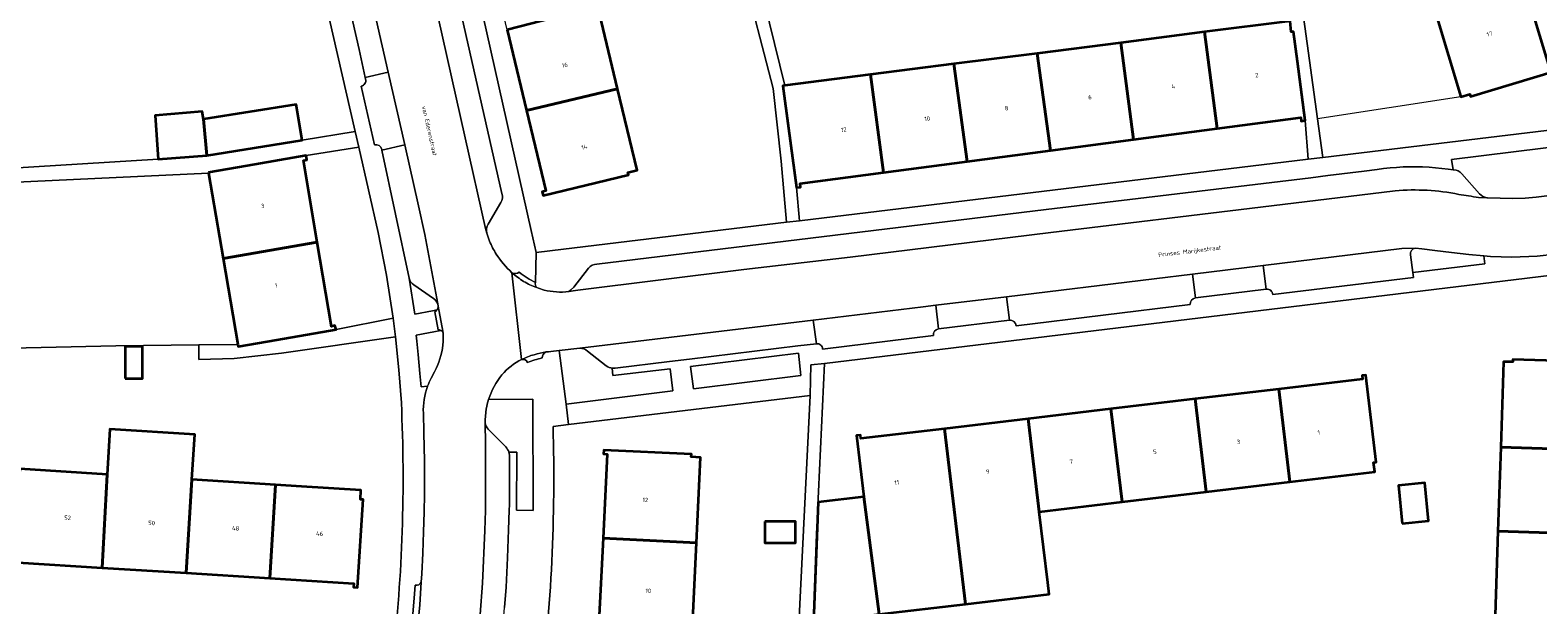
# Model space of a CAD drawing. Header units: metres. Extents: x 197700 to 204338, y 317132 to 325229.
# Tile 838 of 1056: x 202672 to 202798, y 320402 to 320450. Entities that reach past the tile are written whole.
import ezdxf
from ezdxf.enums import TextEntityAlignment as Align

# ---------------------------------------------------------------- set-up
doc = ezdxf.new("R2010")
doc.units = ezdxf.units.M
for name, color, linetype, lineweight in [('B-WE-GR-BEPLANTING_CULTUUR_BODEMBEDEKKER-GV', 90, 'Continuous', 18), ('B-WE-GR-BEPLANTING_CULTUUR_HEESTERS-GV', 90, 'Continuous', 18), ('B-WE-IE-TERREINAFSCHEIDING_KUNSTMATIG_HEKWERK-G', 20, 'IE-TERREINAFSCHEIDING-KUNSTMATIG', 18), ('B-WE-OG-BEBOUWING-GV', 7, 'Continuous', 35), ('B-WE-OG-BEBOUWING-T18', 10, 'Continuous', 18), ('B-WE-OG-TERREIN_ERF-GV', 7, 'Continuous', 18), ('B-WE-OG-TOPOGRAFIE-T18', 10, 'Continuous', 18), ('B-WE-VH-VERHARDING_BETONSTRAATSTEEN-GV', 252, 'Continuous', 18), ('B-WE-VH-VERHARDING_OPEN-GV', 252, 'Continuous', 18), ('B-WE-VH-VERHARDING_TEGEL-GV', 252, 'Continuous', 18)]:
    doc.layers.add(name, color=color, linetype=linetype, lineweight=lineweight)
doc.styles.add('NLCS-ISO-M200-T18', font='NLCS-ISO.ttf', dxfattribs={"height": 0.36})
doc.linetypes.add('IE-TERREINAFSCHEIDING-KUNSTMATIG', pattern='A,4,[82,NLCS.SHX,S=0.75,R=90,X=0,Y=0],4,-2', length=10)

msp = doc.modelspace()

# ---------------------------------------------------------------- linework, layer by layer
at = {"layer": 'B-WE-GR-BEPLANTING_CULTUUR_BODEMBEDEKKER-GV'}
for points in [[(202807.266, 320437.212), (202806.832, 320441.157), (202791.247, 320439.242), (202791.377, 320438.369), (202791.429, 320438.362)], [(202792.119, 320438.027), (202793.587, 320436.347)], [(202794.193, 320436.028), (202794.273, 320436.027), (202795.31, 320435.979), (202796.375, 320435.973), (202797.429, 320435.996), (202798.33, 320436.075), (202800.136, 320436.306), (202803.777, 320436.768), (202807.266, 320437.212)], [(202787.805, 320431.243), (202788.009, 320429.762), (202794.037, 320430.486), (202793.952, 320431.149), (202792.696, 320431.269), (202791.26, 320431.431), (202789.842, 320431.603), (202788.765, 320431.731), (202788.221, 320431.812)], [(202703.956, 320429.274), (202704.418, 320426.272), (202705.915, 320426.549), (202706.29, 320426.623)], [(202705.99, 320427.582), (202704.349, 320428.722)], [(202706.393, 320426.939), (202706.356, 320427.135)], [(202706.603, 320424.902), (202704.533, 320424.501), (202704.597, 320424.013), (202704.708, 320422.902), (202704.86, 320421.3), (202704.96, 320420.172), (202705.496, 320420.229)], [(202718.253, 320423.416), (202716.523, 320423.222)], [(202716.523, 320423.222), (202717.098, 320418.738), (202726.024, 320419.84), (202725.819, 320421.679), (202721.026, 320421.123), (202720.97, 320421.738)], [(202720.466, 320421.925), (202718.895, 320423.176)], [(202705.797, 320420.915), (202706.073, 320421.442)]]:
    msp.add_lwpolyline(points, dxfattribs=at)
for points in [[(202791.429, 320438.362, -0.2402085), (202792.119, 320438.027)], [(202793.587, 320436.347, 0.1567601), (202794.193, 320436.028)], [(202788.221, 320431.812, 0.3817651), (202787.805, 320431.243)], [(202704.349, 320428.722, -0.2108452), (202703.956, 320429.274)], [(202706.356, 320427.135, 0.1199636), (202705.99, 320427.582)], [(202706.29, 320426.623, 0.1646816), (202706.393, 320426.939)], [(202706.8, 320424.689, 0.1556884), (202706.603, 320424.902)], [(202706.073, 320421.442, 0.0974458), (202706.781, 320423.69)], [(202706.781, 320423.69, 0.0430848), (202706.8, 320424.689)], [(202718.895, 320423.176, 0.1939877), (202718.253, 320423.416)], [(202720.97, 320421.738, -0.1288925), (202720.466, 320421.925)], [(202705.496, 320420.229, -0.0310337), (202705.797, 320420.915)]]:
    msp.add_lwpolyline(points, format="xyb", dxfattribs=at)
msp.add_lwpolyline([(202727.519, 320421.89), (202727.756, 320420.023), (202736.759, 320421.115), (202736.569, 320422.988)], close=True, dxfattribs=at)
at = {"layer": 'B-WE-GR-BEPLANTING_CULTUUR_HEESTERS-GV'}
for points in [[(202710.605, 320419.118, 0.0327117), (202710.416, 320418.333)], [(202710.311, 320417.183, 0.1709465), (202710.583, 320416.62)], [(202712.05, 320415.141, -0.1214617), (202712.306, 320414.699)]]:
    msp.add_lwpolyline(points, format="xyb", dxfattribs=at)
for points in [[(202712.306, 320414.699), (202712.961, 320414.696), (202712.942, 320409.842), (202714.33, 320409.815), (202714.308, 320419.143), (202710.605, 320419.118)], [(202710.416, 320418.333), (202710.307, 320417.419), (202710.307, 320417.351)], [(202710.307, 320417.351), (202710.311, 320417.183)], [(202710.583, 320416.62), (202712.05, 320415.141)]]:
    msp.add_lwpolyline(points, dxfattribs=at)
at = {"layer": 'B-WE-IE-TERREINAFSCHEIDING_KUNSTMATIG_HEKWERK-G'}
msp.add_lwpolyline([(202792.027, 320444.482), (202780.035, 320442.638)], dxfattribs=at)
at = {"layer": 'B-WE-OG-BEBOUWING-GV'}
for points in [[(202797.453, 320453.608), (202789.96, 320451.355), (202792.027, 320444.482), (202792.773, 320444.709), (202792.837, 320444.499), (202799.86, 320446.637), (202799.77, 320446.944), (202799.482, 320446.86)], [(202712.168, 320450.107), (202713.787, 320443.326), (202721.409, 320445.143), (202719.757, 320452.063)], [(202771.624, 320441.825), (202778.618, 320442.748), (202778.659, 320442.451), (202778.991, 320442.497), (202778.339, 320447.454), (202778.012, 320449.942), (202777.827, 320449.93), (202777.737, 320450.832), (202770.562, 320449.916)], [(202764.617, 320440.9), (202763.548, 320449.02), (202756.561, 320448.128), (202757.652, 320439.981)], [(202763.548, 320449.02), (202764.617, 320440.9), (202771.624, 320441.825), (202770.562, 320449.916)], [(202749.574, 320447.236), (202750.675, 320439.06), (202757.652, 320439.981), (202756.561, 320448.128)], [(202736.382, 320436.887), (202736.72, 320436.917), (202736.694, 320437.215), (202743.693, 320438.139), (202742.588, 320446.344), (202735.403, 320445.427), (202735.261, 320445.409), (202735.73, 320441.844)], [(202750.675, 320439.06), (202749.574, 320447.236), (202742.588, 320446.344), (202743.693, 320438.139)], [(202721.409, 320445.143), (202713.787, 320443.326), (202715.393, 320436.603), (202715.102, 320436.528), (202715.179, 320436.227), (202722.328, 320437.933), (202722.277, 320438.147), (202723.036, 320438.328)], [(202686.729, 320442.604), (202687.018, 320439.562), (202694.985, 320440.837), (202694.506, 320443.832)], [(202687.018, 320439.562), (202686.729, 320442.604), (202686.622, 320443.257), (202682.68, 320442.919), (202682.924, 320439.261)], [(202687.144, 320438.145), (202687.153, 320438.095), (202688.378, 320430.931), (202696.258, 320432.299), (202695.108, 320439.141), (202695.399, 320439.21), (202695.317, 320439.553), (202690.39, 320438.704)], [(202696.258, 320432.299), (202688.378, 320430.931), (202689.611, 320423.715), (202689.638, 320423.558), (202692.887, 320424.118), (202697.831, 320424.97), (202697.732, 320425.323), (202697.443, 320425.243)], [(202680.176, 320420.888), (202681.626, 320420.888), (202681.626, 320423.557), (202680.176, 320423.557)], [(202803.179, 320414.871), (202803.412, 320421.916), (202803.712, 320421.904), (202803.725, 320422.236), (202796.391, 320422.482), (202796.383, 320422.262), (202795.604, 320422.288), (202795.368, 320415.129)], [(202777.706, 320412.213), (202784.818, 320413.059), (202784.726, 320413.834), (202784.945, 320413.86), (202784.075, 320421.168), (202783.755, 320421.125), (202783.795, 320420.828), (202776.783, 320419.995)], [(202776.783, 320419.995), (202769.771, 320419.163), (202770.698, 320411.379), (202777.706, 320412.213)], [(202763.658, 320410.541), (202770.698, 320411.379), (202769.771, 320419.163), (202762.731, 320418.327)], [(202748.783, 320416.67), (202750.533, 320401.968), (202757.55, 320402.798), (202757.432, 320403.779), (202756.719, 320409.715), (202756.719, 320409.716), (202755.789, 320417.502)], [(202762.731, 320418.327), (202755.789, 320417.502), (202756.719, 320409.716), (202763.658, 320410.541)], [(202678.234, 320405.022), (202685.27, 320404.578), (202685.763, 320412.403), (202685.998, 320416.191), (202678.896, 320416.632), (202678.661, 320412.844)], [(202750.533, 320401.968), (202748.783, 320416.67), (202741.792, 320415.84), (202741.751, 320416.138), (202741.42, 320416.092), (202742.031, 320410.955), (202743.316, 320401.114)], [(202720.195, 320407.504), (202728.022, 320407.093), (202728.365, 320414.265), (202727.585, 320414.303), (202727.596, 320414.523), (202720.264, 320414.877), (202720.238, 320414.56), (202720.537, 320414.536)], [(202795.368, 320415.129), (202795.135, 320408.084), (202802.946, 320407.826), (202803.179, 320414.871)], [(202678.661, 320412.844), (202671.342, 320413.299), (202670.83, 320405.186), (202671.161, 320405.169), (202671.177, 320405.468), (202678.234, 320405.022)], [(202692.276, 320404.135), (202692.771, 320411.968), (202685.763, 320412.403), (202685.27, 320404.578)], [(202694.929, 320411.834), (202692.771, 320411.968), (202692.276, 320404.135), (202699.31, 320403.69), (202699.29, 320403.391), (202699.632, 320403.368), (202700.091, 320410.732), (202699.871, 320410.745), (202699.92, 320411.524)], [(202743.316, 320401.114), (202742.031, 320410.955), (202738.21, 320410.5), (202737.817, 320400.463)], [(202787.113, 320408.725), (202789.328, 320408.943), (202789.013, 320412.133), (202786.798, 320411.915)], [(202733.748, 320408.901), (202733.748, 320407.108), (202736.313, 320407.108), (202736.313, 320408.901)], [(202727.686, 320400.061), (202728.022, 320407.093), (202720.195, 320407.504), (202719.853, 320400.453)], [(202802.714, 320400.781), (202802.946, 320407.826), (202795.135, 320408.084), (202794.903, 320401.039)]]:
    msp.add_lwpolyline(points, close=True, dxfattribs=at)
at = {"layer": 'B-WE-OG-TERREIN_ERF-GV'}
for points in [[(202790.196, 320497.399), (202768.629, 320490.606), (202771.123, 320482.707), (202773.336, 320475.696), (202776.791, 320463.609), (202777.695, 320459.556), (202780.035, 320442.638)], [(202706.073, 320469.425), (202714.174, 320433.271), (202714.585, 320431.435), (202716.872, 320431.711), (202735.564, 320433.969), (202735.097, 320439.082), (202734.437, 320445.175), (202731.849, 320455.219), (202730.949, 320458.203), (202729.276, 320464.2), (202726.047, 320474.133), (202725.72, 320475.419), (202725.522, 320476.2), (202724.69, 320476.777)], [(202780.035, 320442.638), (202780.484, 320439.396), (202806.594, 320442.55)], [(202808.387, 320430.589), (202738.75, 320422.148), (202738.067, 320407.842), (202737.305, 320387.903), (202737.65, 320387.924), (202740.337, 320388.091), (202785.436, 320390.894), (202807.364, 320388.304), (202808.289, 320395.6), (202809.019, 320402.92)], [(202703.3, 320418.833), (202703.098, 320421.61), (202702.815, 320424.38), (202693.254, 320423.006), (202689.312, 320422.546), (202686.339, 320422.464), (202686.328, 320423.685), (202679.4, 320423.621), (202668.113, 320423.374), (202668.204, 320422.208), (202668.241, 320421.74), (202668.485, 320413.36), (202667.631, 320399.516), (202677.073, 320398.938), (202702.585, 320397.319)], [(202737.817, 320400.463), (202738.21, 320410.5), (202742.031, 320410.955), (202741.42, 320416.092), (202741.751, 320416.138), (202741.792, 320415.84), (202748.783, 320416.67), (202755.789, 320417.502), (202762.731, 320418.327), (202769.771, 320419.163), (202776.783, 320419.995), (202783.795, 320420.828), (202783.755, 320421.125), (202784.075, 320421.168), (202784.945, 320413.86), (202784.726, 320413.834), (202784.818, 320413.059), (202777.706, 320412.213), (202770.698, 320411.379), (202763.658, 320410.541), (202756.719, 320409.716), (202756.719, 320409.715), (202757.432, 320403.779), (202757.55, 320402.798), (202750.533, 320401.968), (202743.316, 320401.114)], [(202708.884, 320373.602), (202714.022, 320370.95), (202714.939, 320370.897), (202735.065, 320369.97), (202735.094, 320373.425), (202735.39, 320373.419), (202735.979, 320387.847), (202737.537, 320419.446), (202717.308, 320417.014), (202716.009, 320416.858)]]:
    msp.add_lwpolyline(points, dxfattribs=at)
for points in [[(202781.843, 320478.349), (202779.779, 320485.212), (202780.526, 320485.436), (202780.462, 320485.647), (202787.491, 320487.761), (202787.595, 320487.445), (202787.309, 320487.351), (202789.338, 320480.602), (202791.367, 320473.854), (202793.396, 320467.105), (202795.424, 320460.357), (202797.453, 320453.608), (202799.482, 320446.86), (202799.77, 320446.944), (202799.86, 320446.637), (202792.837, 320444.499), (202792.773, 320444.709), (202792.027, 320444.482), (202789.96, 320451.355), (202787.93, 320458.104), (202785.901, 320464.852), (202783.872, 320471.6)], [(202699.434, 320441.578), (202694.304, 320464.02), (202693.743, 320465.181), (202692.88, 320466.138), (202656.742, 320461.008), (202656.529, 320462.231), (202649.388, 320461.275), (202641.217, 320460.187), (202632.083, 320459.008), (202632.242, 320457.636), (202632.66, 320454.806), (202633.688, 320445.149), (202634.859, 320435.981), (202638.613, 320436.299), (202646.026, 320436.749), (202653.507, 320437.297), (202659.232, 320437.719), (202666.17, 320438.218), (202682.924, 320439.261), (202682.68, 320442.919), (202686.622, 320443.257), (202686.729, 320442.604), (202694.506, 320443.832), (202694.985, 320440.837)], [(202712.168, 320450.107), (202710.482, 320457.164), (202708.842, 320464.033), (202708.549, 320463.971), (202708.481, 320464.29), (202715.63, 320465.989), (202715.681, 320465.775), (202716.44, 320465.955), (202718.104, 320458.984), (202719.757, 320452.063), (202721.409, 320445.143), (202723.036, 320438.328), (202722.277, 320438.147), (202722.328, 320437.933), (202715.179, 320436.227), (202715.102, 320436.528), (202715.393, 320436.603), (202713.787, 320443.326)], [(202777.737, 320450.832), (202776.024, 320461.865), (202733.274, 320454.199), (202735.403, 320445.427), (202742.588, 320446.344), (202749.574, 320447.236), (202756.561, 320448.128), (202763.548, 320449.02), (202770.562, 320449.916)], [(202743.693, 320438.139), (202736.694, 320437.215), (202736.72, 320436.917), (202736.382, 320436.887), (202736.653, 320434.101), (202779.254, 320439.247), (202778.991, 320442.497), (202778.659, 320442.451), (202778.618, 320442.748), (202771.624, 320441.825), (202764.617, 320440.9), (202757.652, 320439.981), (202750.675, 320439.06)], [(202696.258, 320432.299), (202697.443, 320425.243), (202697.732, 320425.323), (202697.831, 320424.97), (202702.618, 320425.943), (202702.062, 320429.544), (202701.367, 320433.122), (202699.735, 320440.261), (202695.317, 320439.553), (202695.399, 320439.21), (202695.108, 320439.141)], [(202688.378, 320430.931), (202687.153, 320438.095), (202666.291, 320437.112), (202664.72, 320437), (202655.852, 320436.298), (202642.732, 320435.478), (202626.08, 320434.371), (202610.992, 320433.483), (202591.559, 320432.232), (202582.763, 320431.936), (202582.657, 320428.319), (202586.897, 320428.089), (202600.661, 320427.293), (202610.497, 320426.688), (202618.659, 320426.226), (202666.547, 320423.256), (202667.132, 320423.253), (202667.248, 320423.443), (202668.105, 320423.478), (202668.113, 320423.374), (202679.4, 320423.621), (202686.328, 320423.685), (202689.611, 320423.715)], [(202680.176, 320420.888), (202680.176, 320423.557), (202681.626, 320423.557), (202681.626, 320420.888)], [(202795.135, 320408.084), (202795.368, 320415.129), (202795.604, 320422.288), (202796.383, 320422.262), (202796.391, 320422.482), (202803.725, 320422.236), (202803.712, 320421.904), (202803.412, 320421.916), (202803.179, 320414.871), (202802.946, 320407.826), (202802.714, 320400.781), (202802.481, 320393.736), (202802.78, 320393.722), (202802.764, 320393.391), (202795.438, 320393.653), (202795.446, 320393.873), (202794.667, 320393.901), (202794.903, 320401.039)], [(202692.771, 320411.968), (202694.929, 320411.834), (202699.92, 320411.524), (202699.871, 320410.745), (202700.091, 320410.732), (202699.632, 320403.368), (202699.29, 320403.391), (202699.31, 320403.69), (202692.276, 320404.135), (202685.27, 320404.578), (202678.234, 320405.022), (202671.177, 320405.468), (202671.161, 320405.169), (202670.83, 320405.186), (202671.342, 320413.299), (202678.661, 320412.844), (202678.896, 320416.632), (202685.998, 320416.191), (202685.763, 320412.403)], [(202718.825, 320379.312), (202719.166, 320386.329), (202719.509, 320393.38), (202719.853, 320400.453), (202720.195, 320407.504), (202720.537, 320414.536), (202720.238, 320414.56), (202720.264, 320414.877), (202727.596, 320414.523), (202727.585, 320414.303), (202728.365, 320414.265), (202728.022, 320407.093), (202727.686, 320400.061), (202727.339, 320392.819), (202727.009, 320385.917), (202726.677, 320378.974), (202726.334, 320371.803), (202725.555, 320371.838), (202725.545, 320371.619), (202718.184, 320371.953), (202718.184, 320372.291), (202718.484, 320372.291)], [(202787.113, 320408.725), (202786.798, 320411.915), (202789.013, 320412.133), (202789.328, 320408.943)], [(202733.748, 320408.901), (202736.313, 320408.901), (202736.313, 320407.108), (202733.748, 320407.108)]]:
    msp.add_lwpolyline(points, close=True, dxfattribs=at)
for points in [[(202702.585, 320397.319, 0.039744), (202703.3, 320418.833)], [(202716.009, 320416.858, -0.038357), (202714.927, 320394.28)]]:
    msp.add_lwpolyline(points, format="xyb", dxfattribs=at)
at = {"layer": 'B-WE-VH-VERHARDING_BETONSTRAATSTEEN-GV'}
for points in [[(202710.461, 320433.045), (202710.407, 320433.241), (202710.357, 320433.448), (202708.65, 320441.051), (202706.346, 320451.277), (202703.775, 320462.592), (202703.766, 320462.63), (202702.48, 320468.12), (202702.431, 320468.3), (202702.388, 320468.481)], [(202697.585, 320466.665), (202697.73, 320465.917), (202697.751, 320465.832), (202698.549, 320462.57), (202699.69, 320457.602), (202702.199, 320446.552), (202703.582, 320440.465), (202704.742, 320435.361), (202705.267, 320432.95), (202706.356, 320427.135), (202706.393, 320426.939), (202706.789, 320424.836), (202706.8, 320424.689)], [(202696.515, 320462.751), (202699.772, 320448.44), (202700.279, 320446.11), (202702.199, 320446.552), (202699.69, 320457.602), (202698.549, 320462.57), (202697.751, 320465.832)], [(202711.719, 320436.37), (202705.683, 320463.062), (202703.766, 320462.63), (202703.775, 320462.592), (202706.346, 320451.277), (202708.65, 320441.051), (202710.357, 320433.448), (202710.407, 320433.241), (202710.461, 320433.045)], [(202701.662, 320440.08), (202701.676, 320440.016), (202703.582, 320440.465), (202702.199, 320446.552), (202700.279, 320446.11), (202700.31, 320445.966)], [(202699.944, 320445.373), (202701.049, 320440.467)], [(202706.356, 320427.135), (202705.267, 320432.95), (202704.742, 320435.361), (202703.582, 320440.465), (202701.676, 320440.016), (202703.956, 320429.274)], [(202785.016, 320438.4), (202783.934, 320438.259), (202780.889, 320437.888), (202779.474, 320437.699), (202767.584, 320436.276), (202757.306, 320435.027), (202742.828, 320433.278), (202719.666, 320430.465)], [(202791.377, 320438.369), (202790.967, 320438.423), (202789.369, 320438.591)], [(202791.429, 320438.362), (202791.377, 320438.369)], [(202793.587, 320436.347), (202792.119, 320438.027)], [(202786.526, 320436.609), (202775.261, 320435.238), (202757.694, 320433.104), (202740.898, 320431.058), (202731.996, 320430.017), (202718.069, 320428.292)], [(202718.069, 320428.292), (202731.996, 320430.017), (202740.898, 320431.058), (202757.694, 320433.104), (202775.261, 320435.238), (202786.526, 320436.609)], [(202800.136, 320436.306), (202798.33, 320436.075), (202797.429, 320435.996), (202796.375, 320435.973), (202795.31, 320435.979), (202794.273, 320436.027), (202794.193, 320436.028), (202793.506, 320436.041)], [(202710.566, 320433.811), (202711.627, 320435.617)], [(202793.506, 320436.041), (202794.193, 320436.028)], [(202715.435, 320423.1), (202715.629, 320423.125), (202715.821, 320423.143), (202716.523, 320423.222), (202718.253, 320423.416), (202737.788, 320425.771), (202747.006, 320426.883), (202748.066, 320427.012), (202753.976, 320427.73), (202766.334, 320429.232), (202769.555, 320429.626), (202775.483, 320430.351), (202787.093, 320431.77), (202788.221, 320431.812), (202788.765, 320431.731), (202789.842, 320431.603), (202791.26, 320431.431), (202792.696, 320431.269), (202793.952, 320431.149), (202794.521, 320431.094), (202796.295, 320431.044), (202798.419, 320431.136), (202799.886, 320431.304)], [(202788.221, 320431.812), (202787.093, 320431.77), (202775.483, 320430.351), (202775.738, 320428.359), (202775.749, 320428.36)], [(202788.009, 320429.762), (202787.805, 320431.243)], [(202718.983, 320430.13), (202717.744, 320428.54), (202717.463, 320428.289), (202717.325, 320428.16)], [(202704.349, 320428.722), (202705.99, 320427.582)], [(202712.565, 320429.746), (202713.374, 320422.473)], [(202713.374, 320422.473), (202712.565, 320429.746)], [(202769.555, 320429.626), (202766.334, 320429.232), (202753.976, 320427.73), (202754.24, 320425.763)], [(202769.796, 320427.639), (202769.555, 320429.626)], [(202776.279, 320427.912), (202788.065, 320429.354), (202788.009, 320429.762)], [(202706.101, 320426.466), (202706.373, 320424.967)], [(202706.8, 320424.689), (202706.789, 320424.836), (202706.393, 320426.939)], [(202748.281, 320425.034), (202748.066, 320427.012), (202747.006, 320426.883), (202737.788, 320425.771), (202738.062, 320423.792)], [(202754.776, 320425.305), (202769.362, 320427.077)], [(202721.198, 320421.739), (202725.75, 320422.294), (202727.441, 320422.499), (202736.506, 320423.603), (202738.062, 320423.792), (202737.788, 320425.771), (202718.253, 320423.416)], [(202738.576, 320423.338), (202747.857, 320424.468)], [(202718.895, 320423.176), (202720.466, 320421.925)], [(202706.073, 320421.442), (202705.797, 320420.915)], [(202705.496, 320420.229), (202705.491, 320420.216)], [(202703.846, 320377.514), (202704.834, 320379.222), (202705.102, 320379.984), (202706.47, 320383.538), (202707.408, 320386.241), (202708.095, 320388.653), (202708.751, 320391.661), (202709.262, 320394.854), (202709.676, 320398.531), (202709.902, 320401.09), (202710.096, 320403.726), (202710.299, 320408.131), (202710.35, 320409.823), (202710.361, 320411.432), (202710.34, 320415.376), (202710.311, 320417.183), (202710.307, 320417.351), (202710.307, 320417.419), (202710.416, 320418.333)], [(202705.144, 320417.975), (202705.191, 320416.356), (202705.217, 320415.106), (202705.228, 320413.997), (202705.247, 320411.184), (202705.216, 320409.674), (202705.168, 320408.014), (202705.089, 320406.252), (202705.006, 320404.505), (202704.961, 320403.813), (202704.838, 320401.907), (202704.57, 320399.069)], [(202710.311, 320417.183), (202710.34, 320415.376), (202710.361, 320411.432), (202710.35, 320409.823), (202710.299, 320408.131), (202710.096, 320403.726), (202709.902, 320401.09), (202709.676, 320398.531), (202709.262, 320394.854), (202708.751, 320391.661), (202708.095, 320388.653), (202707.408, 320386.241), (202706.47, 320383.538), (202705.102, 320379.984), (202704.834, 320379.222)], [(202712.05, 320415.141), (202710.583, 320416.62)], [(202712.333, 320409.855), (202712.347, 320410.285), (202712.372, 320412.575), (202712.346, 320414.461)], [(202707.519, 320380.775), (202707.853, 320381.639), (202708.226, 320382.601), (202708.749, 320384.029), (202709.229, 320385.424), (202709.596, 320386.57), (202709.905, 320387.705), (202710.233, 320389.008), (202710.567, 320390.596), (202710.87, 320392.209), (202711.114, 320393.756), (202711.342, 320395.422), (202711.511, 320396.864), (202711.625, 320397.963), (202711.771, 320399.59), (202711.939, 320401.677), (202712.067, 320403.384), (202712.203, 320405.854), (202712.28, 320408.189), (202712.333, 320409.855)], [(202704.463, 320403.545), (202704.406, 320402.82), (202704.295, 320401.459), (202704.066, 320399.082), (202703.806, 320396.88), (202703.632, 320395.386)], [(202704.067, 320394.874), (202704.112, 320395.21), (202704.309, 320396.83), (202704.57, 320399.069), (202704.838, 320401.907), (202704.961, 320403.813)]]:
    msp.add_lwpolyline(points, dxfattribs=at)
for points in [[(202700.31, 320445.966, -0.426659), (202699.944, 320445.373)], [(202701.049, 320440.467, -0.3961084), (202701.662, 320440.08)], [(202789.369, 320438.591, 0.0502839), (202785.016, 320438.4)], [(202792.119, 320438.027, 0.2402085), (202791.429, 320438.362)], [(202711.627, 320435.617, 0.2581678), (202711.719, 320436.37)], [(202791.852, 320436.31, 0.0708146), (202786.526, 320436.609)], [(202786.526, 320436.609, -0.0708146), (202791.852, 320436.31)], [(202793.506, 320436.041, 0.0066708), (202791.852, 320436.31)], [(202791.852, 320436.31, -0.0066708), (202793.506, 320436.041)], [(202794.193, 320436.028, -0.1567601), (202793.587, 320436.347)], [(202710.461, 320433.045, -0.2024824), (202710.566, 320433.811)], [(202710.693, 320432.381, -0.0252267), (202710.461, 320433.045)], [(202711.248, 320431.306, -0.0454685), (202710.693, 320432.381)], [(202712.565, 320429.746, -0.0711292), (202711.248, 320431.306)], [(202787.805, 320431.243, -0.3817651), (202788.221, 320431.812)], [(202719.666, 320430.465, 0.2110727), (202718.983, 320430.13)], [(202703.956, 320429.274, 0.2108452), (202704.349, 320428.722)], [(202713.173, 320429.779, -0.3177576), (202712.565, 320429.746)], [(202713.535, 320429.019, -0.0422367), (202712.565, 320429.746)], [(202712.565, 320429.746, 0.0422367), (202713.535, 320429.019)], [(202714.534, 320428.914, -0.0459434), (202713.173, 320429.779)], [(202714.635, 320428.491, -0.0469323), (202713.535, 320429.019)], [(202713.535, 320429.019, 0.0469323), (202714.635, 320428.491)], [(202714.635, 320428.491, -0.2481891), (202714.534, 320428.914)], [(202705.99, 320427.582, -0.1199636), (202706.356, 320427.135)], [(202715.259, 320428.293, -0.0260675), (202714.635, 320428.491)], [(202717.325, 320428.16, -0.0867802), (202715.259, 320428.293)], [(202718.069, 320428.292, -0.0321984), (202717.325, 320428.16)], [(202717.325, 320428.16, 0.0321984), (202718.069, 320428.292)], [(202769.362, 320427.077, -0.3646158), (202769.796, 320427.639)], [(202775.749, 320428.36, -0.4354377), (202776.279, 320427.912)], [(202706.29, 320426.623, -0.1203725), (202706.101, 320426.466)], [(202706.393, 320426.939, -0.1646816), (202706.29, 320426.623)], [(202706.373, 320424.967, -0.1258644), (202706.603, 320424.902)], [(202706.603, 320424.902, -0.1556884), (202706.8, 320424.689)], [(202747.857, 320424.468, -0.3846284), (202748.281, 320425.034)], [(202754.24, 320425.763, -0.408003), (202754.776, 320425.305)], [(202706.781, 320423.69, -0.0974458), (202706.073, 320421.442)], [(202706.8, 320424.689, -0.0430848), (202706.781, 320423.69)], [(202738.062, 320423.792, -0.4356919), (202738.576, 320423.338)], [(202711.727, 320421.194, -0.0965693), (202713.374, 320422.473)], [(202713.374, 320422.473, -0.0517943), (202714.426, 320422.873)], [(202714.426, 320422.873, 0.0517943), (202713.374, 320422.473)], [(202713.374, 320422.473, -0.3237656), (202713.863, 320422.231)], [(202713.863, 320422.231, -0.0353905), (202715.097, 320422.601)], [(202714.426, 320422.873, -0.0410113), (202715.435, 320423.1)], [(202715.435, 320423.1, 0.0410113), (202714.426, 320422.873)], [(202715.097, 320422.601, -0.3083791), (202715.435, 320423.1)], [(202718.253, 320423.416, -0.1939877), (202718.895, 320423.176)], [(202710.605, 320419.118, -0.0966632), (202711.727, 320421.194)], [(202720.466, 320421.925, 0.1288925), (202720.97, 320421.738)], [(202720.97, 320421.738, 0.0570165), (202721.198, 320421.739)], [(202705.491, 320420.216, 0.098265), (202705.144, 320417.975)], [(202705.797, 320420.915, 0.0310337), (202705.496, 320420.229)], [(202710.416, 320418.333, -0.0327117), (202710.605, 320419.118)], [(202710.583, 320416.62, -0.1709465), (202710.311, 320417.183)], [(202712.306, 320414.699, 0.1214617), (202712.05, 320415.141)], [(202712.346, 320414.461, 0.0558517), (202712.306, 320414.699)], [(202704.961, 320403.813, -0.3338923), (202704.463, 320403.545)]]:
    msp.add_lwpolyline(points, format="xyb", dxfattribs=at)
for points in [[(202769.555, 320429.626), (202769.796, 320427.639), (202775.738, 320428.359), (202775.483, 320430.351)], [(202748.281, 320425.034), (202754.223, 320425.762), (202754.24, 320425.763), (202753.976, 320427.73), (202748.066, 320427.012)]]:
    msp.add_lwpolyline(points, close=True, dxfattribs=at)
at = {"layer": 'B-WE-VH-VERHARDING_OPEN-GV'}
msp.add_lwpolyline([(202737.537, 320419.446), (202735.979, 320387.847), (202737.305, 320387.903), (202738.067, 320407.842), (202738.75, 320422.148), (202737.604, 320422.009)], close=True, dxfattribs=at)
at = {"layer": 'B-WE-VH-VERHARDING_TEGEL-GV'}
for points in [[(202714.534, 320428.914), (202714.585, 320431.435), (202714.174, 320433.271), (202706.073, 320469.425)], [(202697.521, 320466.875), (202692.88, 320466.138), (202693.743, 320465.181), (202694.304, 320464.02), (202699.434, 320441.578)], [(202700.31, 320445.966), (202700.279, 320446.11), (202699.772, 320448.44), (202696.515, 320462.751)], [(202705.664, 320463.143), (202705.683, 320463.062), (202711.719, 320436.37)], [(202777.737, 320450.832), (202777.827, 320449.93), (202778.012, 320449.942), (202778.339, 320447.454), (202778.991, 320442.497), (202779.254, 320439.247), (202780.484, 320439.396), (202780.035, 320442.638), (202777.695, 320459.556)], [(202731.849, 320455.219), (202734.437, 320445.175), (202735.097, 320439.082), (202735.564, 320433.969), (202736.653, 320434.101), (202736.382, 320436.887), (202735.73, 320441.844), (202735.261, 320445.409), (202735.403, 320445.427), (202733.274, 320454.199)], [(202701.049, 320440.467), (202699.944, 320445.373)], [(202789.369, 320438.591), (202790.967, 320438.423), (202791.377, 320438.369), (202791.247, 320439.242), (202806.832, 320441.157), (202806.594, 320442.55), (202780.484, 320439.396), (202779.254, 320439.247), (202736.653, 320434.101)], [(202666.291, 320437.112), (202687.153, 320438.095), (202687.144, 320438.145), (202690.39, 320438.704), (202695.317, 320439.553), (202699.735, 320440.261), (202699.434, 320441.578), (202694.985, 320440.837), (202687.018, 320439.562), (202682.924, 320439.261), (202666.17, 320438.218)], [(202699.434, 320441.578), (202699.735, 320440.261), (202701.367, 320433.122), (202702.062, 320429.544), (202702.618, 320425.943), (202702.815, 320424.38), (202703.098, 320421.61), (202703.3, 320418.833)], [(202706.29, 320426.623), (202705.915, 320426.549), (202704.418, 320426.272), (202703.956, 320429.274), (202701.676, 320440.016), (202701.662, 320440.08)], [(202719.666, 320430.465), (202742.828, 320433.278), (202757.306, 320435.027), (202767.584, 320436.276), (202779.474, 320437.699), (202780.889, 320437.888), (202783.934, 320438.259), (202785.016, 320438.4)], [(202711.627, 320435.617), (202710.566, 320433.811)], [(202736.653, 320434.101), (202735.564, 320433.969), (202716.872, 320431.711), (202714.585, 320431.435), (202714.534, 320428.914)], [(202738.75, 320422.148), (202808.387, 320430.589), (202808.156, 320432.275), (202804.358, 320431.829), (202799.886, 320431.304), (202798.419, 320431.136), (202796.295, 320431.044), (202794.521, 320431.094), (202793.952, 320431.149), (202794.037, 320430.486), (202788.009, 320429.762), (202788.065, 320429.354), (202776.279, 320427.912)], [(202717.325, 320428.16), (202717.463, 320428.289), (202717.744, 320428.54), (202718.983, 320430.13)], [(202775.749, 320428.36), (202775.738, 320428.359), (202769.796, 320427.639)], [(202706.373, 320424.967), (202706.101, 320426.466)], [(202769.362, 320427.077), (202754.776, 320425.305)], [(202705.491, 320420.216), (202705.496, 320420.229), (202704.96, 320420.172), (202704.86, 320421.3), (202704.708, 320422.902), (202704.597, 320424.013), (202704.533, 320424.501), (202706.603, 320424.902)], [(202754.24, 320425.763), (202754.223, 320425.762), (202748.281, 320425.034)], [(202738.062, 320423.792), (202736.506, 320423.603), (202727.441, 320422.499), (202725.75, 320422.294), (202721.198, 320421.739)], [(202747.857, 320424.468), (202738.576, 320423.338)], [(202716.009, 320416.858), (202717.308, 320417.014), (202717.098, 320418.738), (202716.523, 320423.222), (202715.821, 320423.143), (202715.629, 320423.125), (202715.435, 320423.1)], [(202720.97, 320421.738), (202721.026, 320421.123), (202725.819, 320421.679), (202726.024, 320419.84), (202717.098, 320418.738), (202717.308, 320417.014), (202737.537, 320419.446), (202737.604, 320422.009), (202738.75, 320422.148)], [(202710.605, 320419.118), (202714.308, 320419.143), (202714.33, 320409.815), (202712.942, 320409.842), (202712.961, 320414.696), (202712.306, 320414.699)], [(202704.961, 320403.813), (202705.006, 320404.505), (202705.089, 320406.252), (202705.168, 320408.014), (202705.216, 320409.674), (202705.247, 320411.184), (202705.228, 320413.997), (202705.217, 320415.106), (202705.191, 320416.356), (202705.144, 320417.975)], [(202712.346, 320414.461), (202712.372, 320412.575), (202712.347, 320410.285), (202712.333, 320409.855), (202712.28, 320408.189), (202712.203, 320405.854), (202712.067, 320403.384), (202711.939, 320401.677)], [(202702.585, 320397.319), (202702.395, 320395.399), (202703.632, 320395.386), (202703.806, 320396.88), (202704.066, 320399.082), (202704.295, 320401.459), (202704.406, 320402.82), (202704.463, 320403.545)]]:
    msp.add_lwpolyline(points, dxfattribs=at)
for points in [[(202699.944, 320445.373, 0.426659), (202700.31, 320445.966)], [(202701.662, 320440.08, 0.3961084), (202701.049, 320440.467)], [(202785.016, 320438.4, -0.0502839), (202789.369, 320438.591)], [(202711.719, 320436.37, -0.2581678), (202711.627, 320435.617)], [(202710.566, 320433.811, 0.2024824), (202710.461, 320433.045)], [(202710.461, 320433.045, 0.0252267), (202710.693, 320432.381)], [(202710.693, 320432.381, 0.0454685), (202711.248, 320431.306)], [(202711.248, 320431.306, 0.0711292), (202712.565, 320429.746)], [(202718.983, 320430.13, -0.2110727), (202719.666, 320430.465)], [(202712.565, 320429.746, 0.3177576), (202713.173, 320429.779)], [(202713.173, 320429.779, 0.0459434), (202714.534, 320428.914)], [(202714.534, 320428.914, 0.2481891), (202714.635, 320428.491)], [(202714.635, 320428.491, 0.0260675), (202715.259, 320428.293)], [(202715.259, 320428.293, 0.0867802), (202717.325, 320428.16)], [(202769.796, 320427.639, 0.3646158), (202769.362, 320427.077)], [(202776.279, 320427.912, 0.4354377), (202775.749, 320428.36)], [(202706.101, 320426.466, 0.1203725), (202706.29, 320426.623)], [(202706.603, 320424.902, 0.1258644), (202706.373, 320424.967)], [(202748.281, 320425.034, 0.3846284), (202747.857, 320424.468)], [(202754.776, 320425.305, 0.408003), (202754.24, 320425.763)], [(202738.576, 320423.338, 0.4356919), (202738.062, 320423.792)], [(202713.374, 320422.473, 0.0965693), (202711.727, 320421.194)], [(202713.863, 320422.231, 0.3237656), (202713.374, 320422.473)], [(202715.097, 320422.601, 0.0353905), (202713.863, 320422.231)], [(202715.435, 320423.1, 0.3083791), (202715.097, 320422.601)], [(202711.727, 320421.194, 0.0966632), (202710.605, 320419.118)], [(202721.198, 320421.739, -0.0570165), (202720.97, 320421.738)], [(202705.144, 320417.975, -0.098265), (202705.491, 320420.216)], [(202703.3, 320418.833, -0.039744), (202702.585, 320397.319)], [(202714.927, 320394.28, 0.038357), (202716.009, 320416.858)], [(202712.306, 320414.699, -0.0558517), (202712.346, 320414.461)], [(202704.463, 320403.545, 0.3338923), (202704.961, 320403.813)]]:
    msp.add_lwpolyline(points, format="xyb", dxfattribs=at)
for points in [[(202702.815, 320424.38), (202702.618, 320425.943), (202697.831, 320424.97), (202692.887, 320424.118), (202689.638, 320423.558), (202689.611, 320423.715), (202686.328, 320423.685), (202686.339, 320422.464), (202689.312, 320422.546), (202693.254, 320423.006)], [(202736.569, 320422.988), (202736.759, 320421.115), (202727.756, 320420.023), (202727.519, 320421.89)]]:
    msp.add_lwpolyline(points, close=True, dxfattribs=at)

# ---------------------------------------------------------------- texts
at = {"layer": 'B-WE-OG-BEBOUWING-T18', "style": 'NLCS-ISO-M200-T18'}
for s, rotation, p in [('17', 16.7, (202794.436, 320449.749)), ('16', 13.4, (202716.989, 320447.14)), ('2', 7.5, (202774.942, 320446.298)), ('4', 7.5, (202767.954, 320445.375)), ('8', 7.5, (202753.98, 320443.531)), ('6', 7.5, (202760.967, 320444.453)), ('10', 7.5, (202747.34, 320442.655)), ('12', 7.5, (202740.353, 320441.733)), ('14', 13.4, (202718.626, 320440.283)), ('3', 9.5, (202691.69, 320435.344)), ('1', 9.5, (202692.81, 320428.678)), ('1', 6.7, (202780.132, 320416.365)), ('5', 6.7, (202766.403, 320414.735)), ('3', 6.7, (202773.405, 320415.566)), ('7', 6.7, (202759.408, 320413.904)), ('11', 6.7, (202744.783, 320412.167)), ('9', 6.7, (202752.413, 320413.073)), ('12', 357.2, (202723.737, 320410.705)), ('52', 356.4, (202675.353, 320409.212)), ('50', 356.4, (202682.386, 320408.768)), ('48', 356.4, (202689.419, 320408.324)), ('46', 356.4, (202696.453, 320407.879)), ('10', 357.3, (202723.985, 320403.085))]:
    msp.add_text(s, height=0.36, rotation=rotation, dxfattribs=at).set_placement(p, align=Align.MIDDLE)
at = {"layer": 'B-WE-OG-TOPOGRAFIE-T18', "style": 'NLCS-ISO-M200-T18'}
for s, rotation, p in [('van Ederenstraat', 282.7, (202705.659, 320441.623)), ('Prinses Marijkestraat', 6.9, (202769.332, 320431.499))]:
    msp.add_text(s, height=0.36, rotation=rotation, dxfattribs=at).set_placement(p, align=Align.MIDDLE)

doc.saveas('drawing.dxf')
